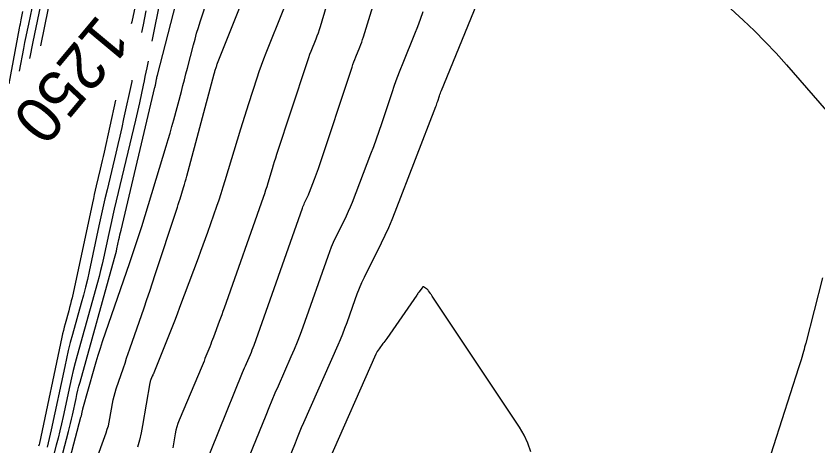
# Model space of a CAD drawing. Extents: x 658976 to 668721, y 639543 to 647196.
# Drawn here: x 661498.8 to 661603.2, y 641247 to 641302.9 of the extents above; entities that cross this region are included whole.
import ezdxf

# ---------------------------------------------------------------- set-up
doc = ezdxf.new("R2010")
doc.units = 0
for name, color, linetype in [('Ex_Contour Labels', 7, 'Continuous'), ('Ex_Major Contours', 7, 'Continuous'), ('Ex_Minor Contours', 7, 'Continuous')]:
    doc.layers.add(name, color=color, linetype=linetype)

msp = doc.modelspace()

# ---------------------------------------------------------------- linework, layer by layer
at = {"layer": 'Ex_Major Contours'}
for points in [[(661504.01, 641238.29), (661507.29, 641250.72), (661507.32, 641250.81), (661507.34, 641250.9), (661507.36, 641250.99), (661507.38, 641251.08), (661507.46, 641251.44), (661507.48, 641251.53), (661507.5, 641251.62), (661507.52, 641251.71), (661507.54, 641251.8), (661509, 641257), (661509.25, 641257.9), (661509.52, 641258.79), (661509.81, 641259.67), (661510.1, 641260.56), (661513.66, 641270.85), (661513.79, 641271.24), (661513.92, 641271.63), (661514.05, 641272.02), (661514.18, 641272.41), (661514.7, 641273.97), (661514.82, 641274.36), (661514.95, 641274.75), (661515.07, 641275.14), (661515.19, 641275.53), (661518.38, 641285.96), (661518.64, 641286.82), (661518.89, 641287.68), (661519.13, 641288.54), (661519.37, 641289.41), (661520.36, 641293.1), (661520.56, 641293.85), (661520.76, 641294.61), (661520.95, 641295.37), (661521.15, 641296.12), (661521.93, 641299.15), (661522.13, 641299.91), (661522.34, 641300.66), (661522.57, 641301.41), (661522.8, 641302.15), (661526.87, 641314.6)], [(661502.05, 641299.04), (661504.59, 641311.41)], [(661524.37, 641233.76), (661531.37, 641250.99), (661531.76, 641251.95), (661532.16, 641252.91), (661532.57, 641253.86), (661532.99, 641254.81), (661534.66, 641258.61), (661535.07, 641259.56), (661535.46, 641260.52), (661535.84, 641261.49), (661536.19, 641262.46), (661539.44, 641271.68), (661539.66, 641272.28), (661539.9, 641272.88), (661540.16, 641273.46), (661540.43, 641274.04), (661541.58, 641276.35), (661541.85, 641276.92), (661542.12, 641277.51), (661542.37, 641278.1), (661542.61, 641278.7), (661545.03, 641284.96), (661545.4, 641285.94), (661545.76, 641286.93), (661546.11, 641287.92), (661546.45, 641288.91), (661547.78, 641292.95), (661548.11, 641293.92), (661548.46, 641294.88), (661548.82, 641295.84), (661549.21, 641296.8), (661550.76, 641300.59), (661551.14, 641301.55), (661551.49, 641302.51), (661551.83, 641303.48)]]:
    msp.add_lwpolyline(points, dxfattribs=at)
at = {"layer": 'Ex_Minor Contours'}
for points in [[(661543.95, 641320.19), (661538.4, 641301.5), (661538.27, 641301.09), (661538.14, 641300.68), (661537.99, 641300.28), (661537.84, 641299.88), (661537.21, 641298.28), (661537.05, 641297.88), (661536.9, 641297.48), (661536.76, 641297.07), (661536.62, 641296.67), (661532.74, 641284.87), (661532.59, 641284.41), (661532.45, 641283.95), (661532.3, 641283.49), (661532.16, 641283.02), (661531.6, 641281.16), (661531.46, 641280.7), (661531.31, 641280.23), (661531.16, 641279.77), (661531, 641279.31), (661525.93, 641264.9), (661525.77, 641264.46), (661525.61, 641264.02), (661525.45, 641263.58), (661525.29, 641263.14), (661524.53, 641261.13), (661524.41, 641260.81), (661524.29, 641260.5), (661524.17, 641260.19), (661524.05, 641259.88), (661523.55, 641258.64), (661523.42, 641258.33), (661523.3, 641258.02), (661523.17, 641257.71), (661523.04, 641257.4), (661520.07, 641250.33), (661519.9, 641249.9), (661519.76, 641249.46), (661519.64, 641249.01), (661519.55, 641248.56), (661519.24, 641246.73)], [(661522.13, 641241.25), (661528.33, 641256.53), (661528.45, 641256.82), (661528.57, 641257.12), (661528.7, 641257.41), (661528.83, 641257.7), (661529.35, 641258.88), (661529.47, 641259.17), (661529.59, 641259.47), (661529.71, 641259.76), (661529.82, 641260.06), (661536.11, 641277.92), (661536.17, 641278.09), (661536.24, 641278.27), (661536.32, 641278.44), (661536.4, 641278.61), (661536.73, 641279.28), (661536.81, 641279.45), (661536.89, 641279.62), (661536.96, 641279.79), (661537.03, 641279.97), (661537.7, 641281.68), (661537.83, 641282.03), (661537.95, 641282.37), (661538.07, 641282.72), (661538.19, 641283.07), (661542.57, 641296.27), (661542.68, 641296.6), (661542.8, 641296.93), (661542.92, 641297.25), (661543.05, 641297.58), (661543.58, 641298.87), (661543.71, 641299.19), (661543.83, 641299.52), (661543.94, 641299.85), (661544.05, 641300.18), (661548.93, 641316.01)], [(661516.01, 641311.94), (661513.89, 641302.15), (661513.83, 641301.88)], [(661506.6, 641237.78), (661510.56, 641248.67), (661510.71, 641249.13), (661510.85, 641249.6), (661510.96, 641250.07), (661511.06, 641250.55), (661511.38, 641252.48), (661511.48, 641252.96), (661511.59, 641253.44), (661511.72, 641253.91), (661511.86, 641254.38), (661512.81, 641257.14), (661513.02, 641257.76), (661513.23, 641258.37), (661513.44, 641258.99), (661513.65, 641259.6), (661515.49, 641264.92), (661515.86, 641266.01), (661516.23, 641267.1), (661516.6, 641268.19), (661516.96, 641269.29), (661519.72, 641277.66), (661519.84, 641278.03), (661519.95, 641278.39), (661520.07, 641278.76), (661520.18, 641279.13), (661520.63, 641280.6), (661520.74, 641280.97), (661520.85, 641281.34), (661520.96, 641281.71), (661521.06, 641282.08), (661524.63, 641295.38), (661524.64, 641295.41), (661524.64, 641295.44), (661524.65, 641295.48), (661524.66, 641295.51), (661524.69, 641295.63), (661524.7, 641295.66), (661524.71, 641295.69), (661524.72, 641295.72), (661524.73, 641295.75), (661524.92, 641296.34), (661524.95, 641296.44), (661524.99, 641296.55), (661525.03, 641296.65), (661525.07, 641296.76), (661530.51, 641310.47)], [(661584.45, 641310.69), (661593.47, 641302.36), (661594.94, 641300.97), (661596.36, 641299.54), (661597.75, 641298.07), (661599.1, 641296.57), (661606.07, 641288.56)], [(661500.65, 641297.36), (661500.73, 641297.77), (661500.81, 641298.22), (661500.9, 641298.66), (661500.99, 641299.11), (661501.08, 641299.56), (661502.79, 641307.86)], [(661499.28, 641295.73), (661499.85, 641298.68), (661500, 641299.47), (661500.16, 641300.26), (661500.32, 641301.06), (661500.48, 641301.85), (661501.13, 641305.02)], [(661517.62, 641305.26), (661516.52, 641299.64)], [(661531.6, 641238.55), (661535.19, 641247.39), (661535.46, 641248.05), (661535.73, 641248.71), (661536.01, 641249.36), (661536.3, 641250.02), (661540.76, 641260.11), (661541.07, 641260.83), (661541.37, 641261.56), (661541.65, 641262.3), (661541.92, 641263.04), (661542.97, 641266.02), (661543.25, 641266.76), (661543.54, 641267.5), (661543.86, 641268.22), (661544.2, 641268.93), (661546.42, 641273.41), (661546.9, 641274.4), (661547.35, 641275.4), (661547.78, 641276.41), (661548.18, 641277.42), (661553.48, 641291.12), (661553.54, 641291.3), (661553.6, 641291.47), (661553.66, 641291.64), (661553.72, 641291.82), (661553.95, 641292.51), (661554.01, 641292.69), (661554.08, 641292.86), (661554.14, 641293.03), (661554.21, 641293.2), (661559.22, 641305.44)], [(661503.7, 641241.4), (661505.67, 641248.84), (661505.81, 641249.38), (661505.94, 641249.91), (661506.06, 641250.45), (661506.18, 641250.98), (661506.64, 641253.13), (661506.76, 641253.67), (661506.88, 641254.21), (661507.02, 641254.74), (661507.16, 641255.27), (661511.66, 641271.4), (661511.74, 641271.7), (661511.82, 641272), (661511.89, 641272.3), (661511.96, 641272.61), (661512.22, 641273.83), (661512.29, 641274.13), (661512.36, 641274.44), (661512.43, 641274.74), (661512.5, 641275.05), (661516.92, 641293.65), (661516.93, 641293.67), (661516.93, 641293.69), (661516.94, 641293.71), (661516.94, 641293.73), (661516.96, 641293.8), (661516.96, 641293.82), (661516.97, 641293.84), (661516.97, 641293.86), (661516.97, 641293.88), (661517.13, 641294.67), (661517.15, 641294.81), (661517.18, 641294.94), (661517.22, 641295.08), (661517.25, 641295.22), (661519.67, 641304.64)], [(661533.63, 641303.81), (661531.36, 641298.08), (661531.04, 641297.27), (661530.74, 641296.45), (661530.45, 641295.63), (661530.17, 641294.81), (661529.09, 641291.5), (661528.82, 641290.67), (661528.55, 641289.84), (661528.29, 641289.01), (661528.04, 641288.17), (661526.03, 641281.48), (661525.77, 641280.63), (661525.5, 641279.79), (661525.22, 641278.95), (661524.93, 641278.11), (661523.75, 641274.75), (661523.46, 641273.92), (661523.15, 641273.08), (661522.85, 641272.25), (661522.54, 641271.41), (661520.12, 641264.97), (661519.79, 641264.1), (661519.45, 641263.22), (661519.11, 641262.35), (661518.76, 641261.48), (661516.75, 641256.48), (661516.71, 641256.37), (661516.66, 641256.26), (661516.62, 641256.16), (661516.57, 641256.05), (661516.39, 641255.61), (661516.35, 641255.5), (661516.31, 641255.39), (661516.28, 641255.27), (661516.26, 641255.16), (661515.31, 641249.62), (661515.13, 641248.67), (661514.9, 641247.72), (661514.63, 641246.79)], [(661497.92, 641294.09), (661499.3, 641301.32), (661499.35, 641301.59), (661499.41, 641301.87), (661499.46, 641302.14), (661499.52, 641302.41), (661499.74, 641303.51)], [(661515.73, 641303.59), (661515.55, 641302.67), (661515.36, 641301.75), (661515.17, 641300.77)], [(661516.02, 641297.05), (661515.85, 641296.17), (661515.74, 641295.6), (661515.62, 641295.03), (661515.5, 641294.46), (661515.38, 641293.9), (661514.89, 641291.62), (661514.76, 641291.06), (661514.64, 641290.49), (661514.51, 641289.92), (661514.37, 641289.36), (661511.62, 641277.78), (661511.43, 641276.99), (661511.25, 641276.19), (661511.07, 641275.39), (661510.9, 641274.59), (661510.21, 641271.4), (661510.03, 641270.6), (661509.84, 641269.8), (661509.64, 641269.01), (661509.42, 641268.22), (661506.78, 641258.74), (661506.52, 641257.77), (661506.27, 641256.79), (661506.04, 641255.82), (661505.82, 641254.83), (661504.96, 641250.8), (661504.76, 641249.86), (661504.54, 641248.93), (661504.31, 641247.99), (661504.07, 641247.06), (661503.09, 641243.34)], [(661513.92, 641294.54), (661513.89, 641294.38), (661512.84, 641289.52), (661512.59, 641288.4), (661512.34, 641287.29), (661512.08, 641286.18), (661511.82, 641285.06), (661510.69, 641280.28), (661510.41, 641279.11), (661510.14, 641277.94), (661509.88, 641276.77), (661509.62, 641275.6), (661508.35, 641269.68), (661508.12, 641268.64), (661507.87, 641267.61), (661507.6, 641266.57), (661507.33, 641265.55), (661506.18, 641261.45), (661505.9, 641260.42), (661505.64, 641259.39), (661505.4, 641258.35), (661505.17, 641257.31), (661503.42, 641249.07), (661503.29, 641248.5), (661503.16, 641247.94), (661503.02, 641247.37), (661502.88, 641246.8)], [(661511.77, 641291.96), (661510.3, 641285.19), (661510.18, 641284.64), (661510.06, 641284.09), (661509.93, 641283.54), (661509.8, 641282.99), (661509.28, 641280.8), (661509.15, 641280.25), (661509.02, 641279.7), (661508.9, 641279.15), (661508.78, 641278.6), (661506.12, 641266.26), (661506.02, 641265.83), (661505.92, 641265.4), (661505.81, 641264.97), (661505.7, 641264.55), (661505.22, 641262.84), (661505.1, 641262.41), (661505, 641261.98), (661504.89, 641261.55), (661504.8, 641261.12), (661501.87, 641247.35), (661501.83, 641247.15), (661501.78, 641246.95)], [(661603.78, 641268.82), (661601.61, 641260.34), (661601.54, 641260.07), (661601.47, 641259.8), (661601.4, 641259.52), (661601.32, 641259.26), (661601.02, 641258.18), (661600.94, 641257.91), (661600.86, 641257.64), (661600.78, 641257.37), (661600.69, 641257.11), (661595.27, 641240.22)], [(661565.82, 641246.19), (661565.46, 641247.32), (661564.97, 641248.39), (661564.36, 641249.42), (661553.01, 641266.47), (661552.95, 641266.56), (661552.89, 641266.64), (661552.84, 641266.73), (661552.78, 641266.81), (661552.53, 641267.17), (661552.48, 641267.24), (661552.42, 641267.3), (661552.35, 641267.36), (661552.28, 641267.41), (661551.85, 641267.67), (661551.83, 641267.67), (661551.82, 641267.67), (661551.81, 641267.67), (661551.8, 641267.66), (661551.75, 641267.61), (661551.74, 641267.6), (661551.73, 641267.58), (661551.72, 641267.57), (661551.71, 641267.56), (661551.27, 641266.99), (661551.19, 641266.89), (661551.12, 641266.79), (661551.05, 641266.69), (661550.98, 641266.59), (661547.09, 641260.96), (661546.97, 641260.78), (661546.85, 641260.61), (661546.72, 641260.44), (661546.59, 641260.28), (661546.08, 641259.61), (661545.96, 641259.44), (661545.85, 641259.26), (661545.75, 641259.08), (661545.66, 641258.89), (661539.45, 641244.86)]]:
    msp.add_lwpolyline(points, dxfattribs=at)

# ---------------------------------------------------------------- texts
at = {"layer": 'Ex_Contour Labels'}
msp.add_text('1250', height=6, rotation=230.1488, dxfattribs=at).set_placement((661509.52, 641303.31))

doc.saveas('drawing.dxf')
